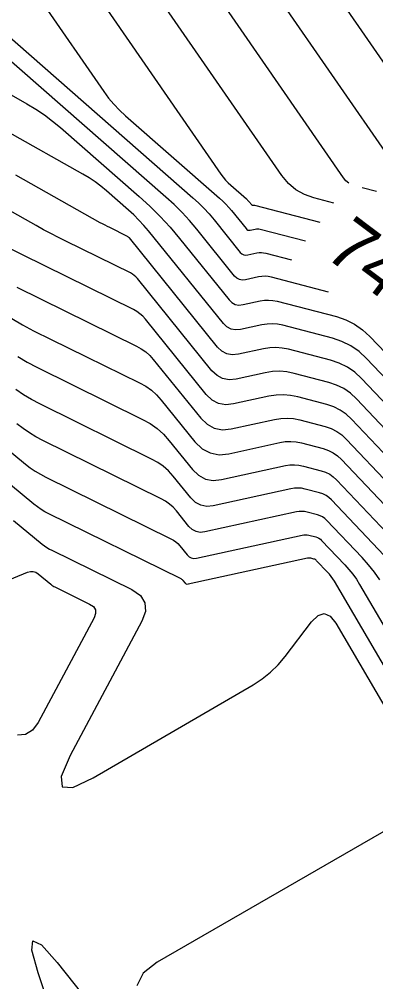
# Model space of a CAD drawing. Extents: x 1354696 to 1366163, y 660729 to 670380.
# Drawn here: x 1361757.3 to 1361798.7, y 664563.1 to 664674.7 of the extents above; entities that cross this region are included whole.
import ezdxf

# ---------------------------------------------------------------- set-up
doc = ezdxf.new("R2010")
doc.units = 0
doc.layers.add('R_Contour Annot', color=7, linetype='Continuous')
doc.layers.add('R_Contours', color=7, linetype='Continuous')

msp = doc.modelspace()

# ---------------------------------------------------------------- linework, layer by layer
at = {"layer": 'R_Contours'}
for points in [[(1361759.92, 664676.74), (1361767.13, 664666.32), (1361767.69, 664665.56), (1361768.3, 664664.84), (1361768.95, 664664.15), (1361769.64, 664663.51), (1361780.57, 664653.93), (1361780.94, 664653.59), (1361781.29, 664653.24), (1361781.63, 664652.88), (1361781.95, 664652.5), (1361783.64, 664650.41), (1361783.74, 664650.31), (1361783.85, 664650.25), (1361783.98, 664650.23), (1361784.12, 664650.24), (1361784.7, 664650.37), (1361784.85, 664650.39), (1361784.99, 664650.4), (1361785.14, 664650.39), (1361785.28, 664650.36), (1361790.55, 664648.99)], [(1361766.8, 664676.87), (1361780.73, 664656.73), (1361780.99, 664656.38), (1361781.27, 664656.05), (1361781.56, 664655.74), (1361781.88, 664655.44), (1361783.69, 664653.86), (1361783.76, 664653.79), (1361783.83, 664653.72), (1361783.9, 664653.65), (1361783.96, 664653.57), (1361784.3, 664653.16), (1361784.32, 664653.14), (1361784.34, 664653.13), (1361784.37, 664653.12), (1361784.39, 664653.12), (1361784.51, 664653.15), (1361784.54, 664653.15), (1361784.57, 664653.15), (1361784.6, 664653.15), (1361784.63, 664653.15), (1361792.2, 664651.18)], [(1361793.84, 664653.37), (1361791.53, 664653.97), (1361790.42, 664654.36), (1361789.43, 664654.92), (1361788.56, 664655.66), (1361787.81, 664656.57), (1361773.68, 664677)], [(1361795.58, 664655.68), (1361795.56, 664655.69), (1361795.23, 664655.97), (1361794.95, 664656.31), (1361780.56, 664677.12)], [(1361800.49, 664658.37), (1361787.43, 664677.25)], [(1361803.62, 664663.91), (1361794.02, 664677.79)], [(1361753.05, 664676.62), (1361754.92, 664673.91), (1361755.06, 664673.71), (1361755.22, 664673.53), (1361755.39, 664673.35), (1361755.57, 664673.18), (1361777.46, 664654), (1361778.12, 664653.4), (1361778.75, 664652.77), (1361779.36, 664652.11), (1361779.94, 664651.43), (1361782.98, 664647.66), (1361783.16, 664647.49), (1361783.37, 664647.38), (1361783.6, 664647.34), (1361783.85, 664647.36), (1361784.9, 664647.59), (1361785.16, 664647.63), (1361785.42, 664647.64), (1361785.68, 664647.62), (1361785.94, 664647.57), (1361788.91, 664646.8)], [(1361793.22, 664643.06), (1361786.6, 664644.78), (1361786.22, 664644.86), (1361785.85, 664644.89), (1361785.47, 664644.87), (1361785.09, 664644.81), (1361783.57, 664644.48), (1361783.21, 664644.45), (1361782.88, 664644.51), (1361782.59, 664644.66), (1361782.32, 664644.92), (1361777.92, 664650.35), (1361777.09, 664651.34), (1361776.22, 664652.29), (1361775.3, 664653.2), (1361774.35, 664654.07), (1361755.16, 664670.89)], [(1361753.92, 664667.3), (1361758.21, 664664.89), (1361759.24, 664664.28), (1361760.24, 664663.61), (1361761.2, 664662.89), (1361762.12, 664662.13), (1361771.23, 664654.14), (1361772.48, 664653), (1361773.68, 664651.81), (1361774.82, 664650.57), (1361775.91, 664649.28), (1361781.67, 664642.17), (1361782.01, 664641.84), (1361782.39, 664641.63), (1361782.82, 664641.55), (1361783.3, 664641.6), (1361785.28, 664642.03), (1361785.78, 664642.11), (1361786.27, 664642.13), (1361786.77, 664642.09), (1361787.26, 664641.99), (1361794.14, 664640.21), (1361795.24, 664639.84), (1361796.25, 664639.33), (1361797.18, 664638.69), (1361798.03, 664637.91), (1361801.67, 664634.08)], [(1361802.42, 664630.32), (1361797.64, 664635.37), (1361796.77, 664636.17), (1361795.82, 664636.82), (1361794.78, 664637.34), (1361793.67, 664637.71), (1361787.92, 664639.21), (1361787.31, 664639.33), (1361786.7, 664639.38), (1361786.09, 664639.35), (1361785.48, 664639.25), (1361783.02, 664638.72), (1361782.44, 664638.66), (1361781.91, 664638.76), (1361781.43, 664639.02), (1361781.01, 664639.43), (1361772.33, 664650.14), (1361771.79, 664650.79), (1361771.22, 664651.41), (1361770.62, 664652), (1361770, 664652.57), (1361767.45, 664654.8), (1361766.8, 664655.34), (1361766.13, 664655.84), (1361765.43, 664656.31), (1361764.7, 664656.74), (1361755.92, 664661.67)], [(1361803.18, 664626.57), (1361797.06, 664633.02), (1361796.27, 664633.75), (1361795.41, 664634.34), (1361794.47, 664634.81), (1361793.45, 664635.15), (1361788.57, 664636.42), (1361787.85, 664636.56), (1361787.12, 664636.62), (1361786.4, 664636.59), (1361785.67, 664636.48), (1361782.75, 664635.84), (1361782.05, 664635.77), (1361781.42, 664635.89), (1361780.85, 664636.19), (1361780.35, 664636.68), (1361770.11, 664649.33), (1361770.06, 664649.39), (1361770, 664649.44), (1361769.94, 664649.48), (1361769.88, 664649.51), (1361767.82, 664650.53), (1361767.55, 664650.66), (1361767.28, 664650.8), (1361767, 664650.95), (1361766.73, 664651.1), (1361756.91, 664656.61)], [(1361798.77, 664654.7), (1361797.13, 664655.13)], [(1361803.94, 664622.81), (1361796.48, 664630.68), (1361795.77, 664631.33), (1361795, 664631.86), (1361794.15, 664632.28), (1361793.24, 664632.59), (1361789.23, 664633.63), (1361788.39, 664633.8), (1361787.55, 664633.87), (1361786.71, 664633.83), (1361785.86, 664633.7), (1361782.48, 664632.96), (1361781.67, 664632.88), (1361780.93, 664633.02), (1361780.28, 664633.37), (1361779.69, 664633.93), (1361771.03, 664644.63), (1361770.86, 664644.82), (1361770.67, 664644.99), (1361770.46, 664645.14), (1361770.23, 664645.27), (1361762.73, 664648.96), (1361761.86, 664649.39), (1361761, 664649.84), (1361760.14, 664650.29), (1361759.3, 664650.76), (1361755.92, 664652.66)], [(1361804.69, 664619.06), (1361795.9, 664628.33), (1361795.27, 664628.91), (1361794.58, 664629.38), (1361793.83, 664629.76), (1361793.02, 664630.03), (1361789.66, 664630.9), (1361788.82, 664631.07), (1361787.98, 664631.14), (1361787.13, 664631.1), (1361786.28, 664630.97), (1361782.2, 664630.08), (1361781.28, 664629.99), (1361780.45, 664630.14), (1361779.7, 664630.54), (1361779.03, 664631.19), (1361771.96, 664639.93), (1361771.66, 664640.26), (1361771.33, 664640.55), (1361770.97, 664640.81), (1361770.59, 664641.02), (1361755.05, 664648.66)], [(1361757.05, 664643.61), (1361770.94, 664636.78), (1361771.49, 664636.47), (1361772, 664636.11), (1361772.46, 664635.69), (1361772.88, 664635.23), (1361778.38, 664628.44), (1361779.12, 664627.72), (1361779.96, 664627.27), (1361780.9, 664627.1), (1361781.93, 664627.19), (1361786.93, 664628.29), (1361787.67, 664628.4), (1361788.4, 664628.43), (1361789.14, 664628.38), (1361789.87, 664628.23), (1361792.81, 664627.47), (1361793.52, 664627.23), (1361794.17, 664626.9), (1361794.77, 664626.49), (1361795.32, 664625.98), (1361805.45, 664615.3)], [(1361756.47, 664640.01), (1361757.71, 664639.26), (1361758.99, 664638.58), (1361771.29, 664632.53), (1361772, 664632.14), (1361772.66, 664631.67), (1361773.26, 664631.13), (1361773.81, 664630.52), (1361777.72, 664625.69), (1361778.54, 664624.89), (1361779.47, 664624.4), (1361780.51, 664624.2), (1361781.65, 664624.31), (1361787.57, 664625.61), (1361788.2, 664625.71), (1361788.83, 664625.73), (1361789.46, 664625.68), (1361790.09, 664625.56), (1361792.6, 664624.9), (1361793.2, 664624.7), (1361793.76, 664624.43), (1361794.27, 664624.07), (1361794.74, 664623.64), (1361806.21, 664611.55)], [(1361757.14, 664635.58), (1361758.23, 664634.92), (1361759.35, 664634.33), (1361771.64, 664628.29), (1361772.52, 664627.8), (1361773.33, 664627.22), (1361774.06, 664626.57), (1361774.74, 664625.82), (1361777.43, 664622.49), (1361778.14, 664621.81), (1361778.94, 664621.38), (1361779.83, 664621.21), (1361780.81, 664621.31), (1361788.21, 664622.93), (1361788.73, 664623.01), (1361789.26, 664623.03), (1361789.78, 664622.99), (1361790.3, 664622.88), (1361792.38, 664622.34), (1361792.88, 664622.18), (1361793.35, 664621.95), (1361793.77, 664621.65), (1361794.16, 664621.29), (1361802.98, 664611.99)], [(1361799.69, 664612.51), (1361793.58, 664618.95), (1361793.27, 664619.23), (1361792.93, 664619.47), (1361792.57, 664619.65), (1361792.17, 664619.78), (1361790.51, 664620.21), (1361790.1, 664620.3), (1361789.69, 664620.33), (1361789.27, 664620.31), (1361788.85, 664620.24), (1361779.83, 664618.27), (1361779.08, 664618.2), (1361778.39, 664618.33), (1361777.77, 664618.66), (1361777.22, 664619.19), (1361775.17, 664621.72), (1361774.64, 664622.32), (1361774.04, 664622.85), (1361773.39, 664623.31), (1361772.69, 664623.7), (1361759.7, 664630.09), (1361758.74, 664630.59), (1361757.82, 664631.15), (1361756.93, 664631.76)], [(1361749.22, 664630.37), (1361758.04, 664623.12), (1361758.6, 664622.69), (1361759.18, 664622.29), (1361759.78, 664621.93), (1361760.4, 664621.6), (1361774.92, 664614.46), (1361775.22, 664614.3), (1361775.49, 664614.11), (1361775.73, 664613.89), (1361775.96, 664613.64), (1361776.81, 664612.59), (1361777.03, 664612.37), (1361777.29, 664612.23), (1361777.57, 664612.18), (1361777.89, 664612.21), (1361790.14, 664614.88), (1361790.34, 664614.92), (1361790.54, 664614.92), (1361790.74, 664614.91), (1361790.94, 664614.87), (1361791.74, 664614.66), (1361791.93, 664614.6), (1361792.11, 664614.51), (1361792.27, 664614.39), (1361792.42, 664614.26), (1361795.11, 664611.43), (1361795.59, 664610.89), (1361796.03, 664610.33), (1361796.45, 664609.75), (1361796.83, 664609.14), (1361804.16, 664596.66)], [(1361799.17, 664609.69), (1361798.54, 664610.58), (1361797.86, 664611.44), (1361797.12, 664612.26), (1361793, 664616.6), (1361792.77, 664616.81), (1361792.52, 664616.99), (1361792.25, 664617.12), (1361791.95, 664617.22), (1361790.73, 664617.54), (1361790.42, 664617.6), (1361790.11, 664617.63), (1361789.8, 664617.61), (1361789.49, 664617.56), (1361778.86, 664615.24), (1361778.33, 664615.19), (1361777.84, 664615.28), (1361777.4, 664615.51), (1361777.01, 664615.89), (1361775.56, 664617.68), (1361775.18, 664618.1), (1361774.76, 664618.48), (1361774.3, 664618.8), (1361773.81, 664619.08), (1361760.05, 664625.84), (1361759.26, 664626.26), (1361758.5, 664626.72), (1361757.77, 664627.22), (1361757.06, 664627.77)], [(1361804.09, 664592.18), (1361793.9, 664609.53), (1361793.72, 664609.81), (1361793.53, 664610.08), (1361793.32, 664610.34), (1361793.1, 664610.59), (1361791.84, 664611.91), (1361791.77, 664611.97), (1361791.7, 664612.03), (1361791.62, 664612.07), (1361791.53, 664612.1), (1361791.15, 664612.2), (1361791.06, 664612.21), (1361790.97, 664612.22), (1361790.87, 664612.22), (1361790.78, 664612.2), (1361776.92, 664609.17), (1361776.82, 664609.16), (1361776.74, 664609.18), (1361776.66, 664609.22), (1361776.6, 664609.29), (1361776.35, 664609.6), (1361776.28, 664609.67), (1361776.21, 664609.73), (1361776.13, 664609.79), (1361776.04, 664609.84), (1361760.76, 664617.35), (1361760.3, 664617.59), (1361759.86, 664617.86), (1361759.43, 664618.15), (1361759.02, 664618.47), (1361753.33, 664623.15)], [(1361756.64, 664616.58), (1361760, 664613.82), (1361760.26, 664613.62), (1361760.53, 664613.43), (1361760.82, 664613.26), (1361761.11, 664613.11), (1361770.37, 664608.55), (1361771.38, 664607.87), (1361771.91, 664607.02), (1361771.97, 664606.03), (1361771.55, 664604.88), (1361763.23, 664589.31), (1361762.19, 664586.9), (1361762.29, 664585.67), (1361763.53, 664585.61), (1361765.91, 664586.73), (1361784.47, 664597.52), (1361785.52, 664598.2), (1361786.49, 664598.98), (1361787.38, 664599.84), (1361788.19, 664600.8), (1361791.25, 664604.82), (1361792, 664605.56), (1361792.72, 664605.78), (1361793.4, 664605.47), (1361794.06, 664604.65), (1361804.01, 664587.7)], [(1361747.15, 664605.99), (1361758.28, 664610.56), (1361758.61, 664610.65), (1361758.93, 664610.65), (1361759.23, 664610.56), (1361759.52, 664610.37), (1361760.98, 664609.17), (1361761.09, 664609.08), (1361761.21, 664609), (1361761.34, 664608.93), (1361761.46, 664608.86), (1361765.49, 664606.88), (1361765.93, 664606.58), (1361766.16, 664606.21), (1361766.19, 664605.78), (1361766.01, 664605.28), (1361759.53, 664593.16), (1361758.86, 664592.24), (1361758.05, 664591.75), (1361757.1, 664591.68)], [(1361803.67, 664582.83), (1361773.34, 664565.34), (1361771.71, 664564.06), (1361770.97, 664562.61)]]:
    msp.add_lwpolyline(points, dxfattribs=at)
msp.add_lwpolyline([(1361772.23, 664541.75), (1361771.71, 664541.48), (1361771.12, 664541.45), (1361770.46, 664541.64), (1361767.73, 664542.89), (1361767.1, 664543.25), (1361766.58, 664543.71), (1361766.18, 664544.27), (1361765.89, 664544.94), (1361759.5, 664564.1), (1361758.78, 664566.74), (1361758.91, 664567.83), (1361759.89, 664567.35), (1361761.71, 664565.3), (1361774.97, 664548.65), (1361775.41, 664547.91), (1361775.58, 664547.17), (1361775.46, 664546.41), (1361775.06, 664545.64), (1361772.69, 664542.25)], close=True, dxfattribs=at)

# ---------------------------------------------------------------- texts
at = {"layer": 'R_Contour Annot'}
msp.add_text('745 FT', height=6, rotation=323.0929, dxfattribs=at).set_placement((1361792.53, 664647.33))

doc.saveas('drawing.dxf')
